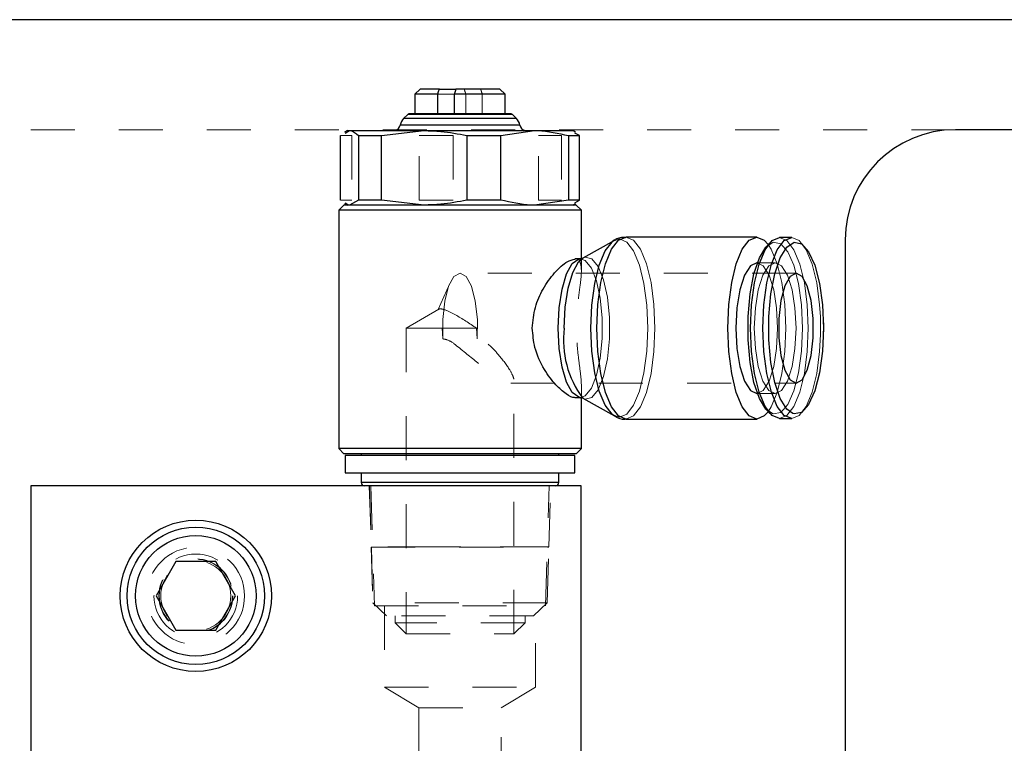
# Model space of a CAD drawing. Header units: inches. Extents: x 1880 to 2363, y -453 to -54.
# Tile 366 of 656: x 2038.96 to 2041.19, y -260.85 to -259.21. Entities that reach past the tile are written whole.
import ezdxf

# ---------------------------------------------------------------- set-up
doc = ezdxf.new("R2010")
doc.units = ezdxf.units.IN
doc.header["$LTSCALE"] = 0.5
doc.header["$MEASUREMENT"] = 0
doc.linetypes.add('HIDDEN', pattern=[0.225, 0.15, -0.075])
doc.layers.add('DSS-M-S', color=53, linetype='Continuous')
doc.layers.add('SVD-M-S', color=8, linetype='Continuous')

msp = doc.modelspace()

# ---------------------------------------------------------------- linework, layer by layer
at = {"layer": 'DSS-M-S', "linetype": 'Continuous', "lineweight": 25}
for p, q in [((2047.18179, -259.20862), (2034.68179, -259.20862)), ((2042.58179, -259.45862), (2041.08179, -259.45862)), ((2040.83179, -259.70862), (2040.83179, -262.20862))]:
    msp.add_line(p, q, dxfattribs=at)
at = {"layer": 'DSS-M-S', "linetype": 'HIDDEN', "lineweight": 18}
msp.add_line((2041.08179, -259.45862), (2034.68179, -259.45862), dxfattribs=at)
msp.add_circle((2039.35679, -260.51762), 0.0795, dxfattribs=at)
at = {"layer": 'DSS-M-S', "linetype": 'Continuous', "lineweight": 25}
msp.add_arc((2041.08179, -259.70862), 0.25, 90, 180, dxfattribs=at)
at = {"layer": 'SVD-M-S', "linetype": 'Continuous', "lineweight": 25}
for p, q in [((2039.86624, -259.36623), (2039.85443, -259.37804)), ((2039.90998, -259.36623), (2039.86624, -259.36623)), ((2039.90998, -259.36623), (2039.9473, -259.36623)), ((2040.04734, -259.36623), (2039.9473, -259.36623)), ((2040.05915, -259.37804), (2040.04734, -259.36623)), ((2039.85443, -259.37804), (2039.85443, -259.42283)), ((2039.90614, -259.37804), (2039.85443, -259.37804)), ((2039.90614, -259.42244), (2039.90614, -259.37804)), ((2039.94346, -259.37804), (2039.94346, -259.42244)), ((2040.05915, -259.37804), (2039.94346, -259.37804)), ((2040.05915, -259.42283), (2040.05915, -259.37804)), ((2039.83792, -259.42398), (2039.82875, -259.43302)), ((2040.08483, -259.43302), (2039.82875, -259.43302)), ((2040.07567, -259.42398), (2039.83792, -259.42398)), ((2040.07288, -259.42283), (2039.8407, -259.42283)), ((2039.94346, -259.42244), (2039.90614, -259.42244)), ((2040.08483, -259.43302), (2040.07567, -259.42398)), ((2040.09264, -259.44792), (2039.82095, -259.44792)), ((2039.68569, -259.61846), (2039.68569, -259.4719)), ((2039.70089, -259.46054), (2039.69451, -259.46421)), ((2039.69571, -259.46628), (2039.70596, -259.46054)), ((2039.70089, -259.46054), (2039.70596, -259.46054)), ((2039.70596, -259.46054), (2039.87528, -259.46054)), ((2039.72622, -259.4719), (2039.77832, -259.4719)), ((2039.72622, -259.4719), (2039.72622, -259.61846)), ((2039.77832, -259.4719), (2039.87528, -259.46054)), ((2039.77832, -259.61846), (2039.77832, -259.4719)), ((2039.87528, -259.46054), (2040.12612, -259.46054)), ((2039.97224, -259.4719), (2040.04942, -259.4719)), ((2039.97224, -259.4719), (2039.97224, -259.61846)), ((2040.04942, -259.4719), (2040.12612, -259.46054)), ((2040.04942, -259.61846), (2040.04942, -259.4719)), ((2040.12612, -259.46054), (2040.2127, -259.46054)), ((2040.20281, -259.4719), (2040.20281, -259.61846)), ((2040.20281, -259.4719), (2040.22789, -259.4719)), ((2040.21907, -259.46421), (2040.2127, -259.46054)), ((2040.22789, -259.4719), (2040.21787, -259.46628)), ((2040.22789, -259.61846), (2040.22789, -259.4719)), ((2039.69301, -259.62983), (2039.6812, -259.64164)), ((2040.22057, -259.62983), (2039.69301, -259.62983)), ((2039.69477, -259.62629), (2039.70089, -259.62983)), ((2039.72622, -259.61846), (2039.70596, -259.62983)), ((2039.77832, -259.61846), (2039.72622, -259.61846)), ((2039.87528, -259.62983), (2039.77832, -259.61846)), ((2040.04942, -259.61846), (2039.97224, -259.61846)), ((2040.20281, -259.61846), (2040.12612, -259.62983)), ((2040.22789, -259.61846), (2040.20281, -259.61846)), ((2040.2127, -259.62983), (2040.21882, -259.62629)), ((2040.21787, -259.62466), (2040.22789, -259.61846)), ((2040.23238, -259.64164), (2040.22057, -259.62983)), ((2039.6812, -259.64164), (2039.6812, -260.18298)), ((2040.23238, -259.64164), (2039.6812, -259.64164)), ((2040.23238, -259.75152), (2040.23238, -259.64164)), ((2040.3073, -259.71005), (2040.23595, -259.75019)), ((2040.28643, -259.73401), (2040.30198, -259.71378)), ((2040.30068, -259.73035), (2040.31656, -259.7097)), ((2040.30198, -259.71378), (2040.30304, -259.71292)), ((2040.31656, -259.7097), (2040.3336, -259.70266)), ((2040.63082, -259.70266), (2040.3336, -259.70266)), ((2040.5979, -259.73035), (2040.61378, -259.7097)), ((2040.61378, -259.7097), (2040.63082, -259.70266)), ((2040.63082, -259.70266), (2040.64786, -259.7097)), ((2040.64786, -259.7097), (2040.65682, -259.71946)), ((2040.64952, -259.73121), (2040.66532, -259.71065)), ((2040.66026, -259.71561), (2040.65161, -259.72529)), ((2040.66532, -259.71065), (2040.68228, -259.70365)), ((2040.67741, -259.73121), (2040.69322, -259.71065)), ((2040.71017, -259.70365), (2040.68228, -259.70365)), ((2040.68228, -259.70365), (2040.68228, -259.70365)), ((2040.69322, -259.71065), (2040.71017, -259.70365)), ((2040.69908, -259.72521), (2040.71568, -259.71439)), ((2040.71568, -259.71439), (2040.71593, -259.71433)), ((2040.71593, -259.71433), (2040.73259, -259.71802)), ((2040.73259, -259.71802), (2040.74856, -259.73584)), ((2040.27307, -259.76618), (2040.28643, -259.73401)), ((2040.28705, -259.7632), (2040.30068, -259.73035)), ((2040.58427, -259.7632), (2040.5979, -259.73035)), ((2040.63595, -259.7639), (2040.64952, -259.73121)), ((2040.63663, -259.7497), (2040.65161, -259.72529)), ((2040.66384, -259.7639), (2040.67741, -259.73121)), ((2040.68403, -259.7497), (2040.69908, -259.72521)), ((2040.74856, -259.73584), (2040.76241, -259.76653)), ((2040.19883, -259.78623), (2040.21178, -259.76276)), ((2040.21178, -259.76276), (2040.22636, -259.75231)), ((2040.21292, -259.78293), (2040.22622, -259.75883)), ((2040.23011, -259.75187), (2040.21751, -259.75187)), ((2040.22622, -259.75883), (2040.23595, -259.75019)), ((2040.22636, -259.75231), (2040.23053, -259.75188)), ((2040.26282, -259.80812), (2040.27307, -259.76618)), ((2040.27659, -259.80601), (2040.28705, -259.7632)), ((2040.57381, -259.80601), (2040.58427, -259.7632)), ((2040.61619, -259.76801), (2040.60299, -259.78912)), ((2040.63082, -259.76073), (2040.61619, -259.76801)), ((2040.62424, -259.78602), (2040.63663, -259.7497)), ((2040.62554, -259.8065), (2040.63595, -259.7639)), ((2040.63211, -259.76073), (2040.63082, -259.76073)), ((2040.65343, -259.8065), (2040.66384, -259.7639)), ((2040.67164, -259.78602), (2040.68403, -259.7497)), ((2040.76241, -259.76653), (2040.77311, -259.80782)), ((2040.18866, -259.82064), (2040.19883, -259.78623)), ((2040.20248, -259.81827), (2040.21292, -259.78293)), ((2040.60299, -259.78912), (2040.59252, -259.822)), ((2040.61544, -259.8315), (2040.62424, -259.78602)), ((2040.66283, -259.8315), (2040.67164, -259.78602)), ((2040.71992, -259.78435), (2040.70631, -259.79189)), ((2040.73354, -259.79189), (2040.71992, -259.78435)), ((2040.25638, -259.85695), (2040.26282, -259.80812)), ((2040.27001, -259.85586), (2040.27659, -259.80601)), ((2040.56723, -259.85586), (2040.57381, -259.80601)), ((2040.61899, -259.85611), (2040.62554, -259.8065)), ((2040.64689, -259.85611), (2040.65343, -259.8065)), ((2040.70631, -259.79189), (2040.69433, -259.8136)), ((2040.74552, -259.8136), (2040.73354, -259.79189)), ((2040.77311, -259.80782), (2040.77986, -259.85663)), ((2040.18218, -259.86294), (2040.18866, -259.82064)), ((2040.19582, -259.86169), (2040.20248, -259.81827)), ((2040.59252, -259.822), (2040.5858, -259.86343)), ((2040.61086, -259.88274), (2040.61544, -259.8315)), ((2040.65826, -259.88274), (2040.66283, -259.8315)), ((2040.69433, -259.8136), (2040.68544, -259.84685)), ((2040.7544, -259.84685), (2040.74552, -259.8136)), ((2040.25418, -259.90935), (2040.25638, -259.85695)), ((2040.26777, -259.90935), (2040.27001, -259.85586)), ((2040.56499, -259.90935), (2040.56723, -259.85586)), ((2040.61676, -259.90935), (2040.61899, -259.85611)), ((2040.64465, -259.90935), (2040.64689, -259.85611)), ((2040.68544, -259.84685), (2040.68071, -259.88765)), ((2040.75913, -259.88765), (2040.7544, -259.84685)), ((2040.77986, -259.85663), (2040.78217, -259.90935)), ((2040.17995, -259.90935), (2040.18218, -259.86294)), ((2040.19353, -259.90935), (2040.19582, -259.86169)), ((2040.5858, -259.86343), (2040.58348, -259.90935)), ((2040.61086, -259.93596), (2040.61086, -259.88274)), ((2040.65826, -259.93596), (2040.65826, -259.88274)), ((2040.68071, -259.88765), (2040.68071, -259.93106)), ((2040.75913, -259.93106), (2040.75913, -259.88765)), ((2040.7827, -259.90935), (2040.78217, -259.88393)), ((2040.18218, -259.95577), (2040.17995, -259.90935)), ((2040.25638, -259.96176), (2040.25418, -259.90935)), ((2040.27001, -259.96285), (2040.26777, -259.90935)), ((2040.56723, -259.96285), (2040.56499, -259.90935)), ((2040.58348, -259.90935), (2040.5858, -259.95528)), ((2040.61899, -259.9626), (2040.61676, -259.90935)), ((2040.64689, -259.9626), (2040.64465, -259.90935)), ((2040.78217, -259.90935), (2040.77986, -259.96208)), ((2040.78242, -259.92251), (2040.7827, -259.90935)), ((2040.61544, -259.98721), (2040.61086, -259.93596)), ((2040.66283, -259.98721), (2040.65826, -259.93596)), ((2040.68071, -259.93106), (2040.68544, -259.97185)), ((2040.7544, -259.97185), (2040.75913, -259.93106)), ((2040.18866, -259.99807), (2040.18218, -259.95577)), ((2040.26282, -260.01059), (2040.25638, -259.96176)), ((2040.27659, -260.0127), (2040.27001, -259.96285)), ((2040.57381, -260.0127), (2040.56723, -259.96285)), ((2040.5858, -259.95528), (2040.59252, -259.99671)), ((2040.62554, -260.01221), (2040.61899, -259.9626)), ((2040.65343, -260.01221), (2040.64689, -259.9626)), ((2040.77986, -259.96208), (2040.77311, -260.01089)), ((2040.62424, -260.03268), (2040.61544, -259.98721)), ((2040.67164, -260.03268), (2040.66283, -259.98721)), ((2040.68544, -259.97185), (2040.69433, -260.00511)), ((2040.74552, -260.00511), (2040.7544, -259.97185)), ((2040.19883, -260.03248), (2040.18866, -259.99807)), ((2040.27307, -260.05252), (2040.26282, -260.01059)), ((2040.28705, -260.05551), (2040.27659, -260.0127)), ((2040.58427, -260.05551), (2040.57381, -260.0127)), ((2040.59252, -259.99671), (2040.60299, -260.02959)), ((2040.63595, -260.05481), (2040.62554, -260.01221)), ((2040.66384, -260.05481), (2040.65343, -260.01221)), ((2040.69433, -260.00511), (2040.70631, -260.02682)), ((2040.73354, -260.02682), (2040.74552, -260.00511)), ((2040.77311, -260.01089), (2040.76241, -260.05218)), ((2040.21178, -260.05595), (2040.19883, -260.03248)), ((2040.60299, -260.02959), (2040.61619, -260.0507)), ((2040.63663, -260.06901), (2040.62424, -260.03268)), ((2040.68403, -260.06901), (2040.67164, -260.03268)), ((2040.70631, -260.02682), (2040.71992, -260.03435)), ((2040.71992, -260.03435), (2040.73354, -260.02682)), ((2040.22636, -260.06639), (2040.21178, -260.05595)), ((2040.28643, -260.0847), (2040.27307, -260.05252)), ((2040.30068, -260.08836), (2040.28705, -260.05551)), ((2040.5979, -260.08836), (2040.58427, -260.05551)), ((2040.61619, -260.0507), (2040.63082, -260.05798)), ((2040.63082, -260.05798), (2040.63211, -260.05798)), ((2040.64952, -260.0875), (2040.63595, -260.05481)), ((2040.67741, -260.0875), (2040.66384, -260.05481)), ((2040.76241, -260.05218), (2040.74856, -260.08287)), ((2040.21769, -260.06683), (2040.23011, -260.06683)), ((2040.22978, -260.06683), (2040.22636, -260.06639)), ((2040.23238, -260.18298), (2040.23238, -260.0674)), ((2040.23595, -260.06852), (2040.3073, -260.10865)), ((2040.65161, -260.09342), (2040.63663, -260.06901)), ((2040.69908, -260.09349), (2040.68403, -260.06901)), ((2040.30198, -260.10493), (2040.28643, -260.0847)), ((2040.31656, -260.109), (2040.30068, -260.08836)), ((2040.61378, -260.109), (2040.5979, -260.08836)), ((2040.65682, -260.09925), (2040.64786, -260.109)), ((2040.66532, -260.10805), (2040.64952, -260.0875)), ((2040.65161, -260.09342), (2040.66026, -260.1031)), ((2040.69322, -260.10805), (2040.67741, -260.0875)), ((2040.71244, -260.10336), (2040.69908, -260.09349)), ((2040.71568, -260.10432), (2040.71244, -260.10336)), ((2040.73259, -260.10069), (2040.71568, -260.10432)), ((2040.74856, -260.08287), (2040.73259, -260.10069)), ((2040.30421, -260.10667), (2040.30198, -260.10493)), ((2040.3336, -260.11605), (2040.31656, -260.109)), ((2040.3336, -260.11605), (2040.63082, -260.11605)), ((2040.63082, -260.11605), (2040.61378, -260.109)), ((2040.64786, -260.109), (2040.63082, -260.11605)), ((2040.68228, -260.11506), (2040.66532, -260.10805)), ((2040.68228, -260.11506), (2040.71017, -260.11506)), ((2040.71017, -260.11506), (2040.69322, -260.10805)), ((2039.6812, -260.18298), (2039.69301, -260.19479)), ((2040.23238, -260.18298), (2039.6812, -260.18298)), ((2040.22057, -260.19479), (2040.23238, -260.18298)), ((2040.22057, -260.19479), (2039.69301, -260.19479)), ((2039.69597, -260.19872), (2039.69597, -260.23809)), ((2040.20403, -260.19872), (2039.69597, -260.19872)), ((2039.73238, -260.19479), (2039.73238, -260.19872)), ((2040.1812, -260.19872), (2040.1812, -260.19479)), ((2040.21762, -260.19872), (2040.20403, -260.19872)), ((2040.21762, -260.23809), (2040.21762, -260.19872)), ((2039.69597, -260.23809), (2040.20403, -260.23809)), ((2039.73238, -260.23809), (2039.73238, -260.25975)), ((2040.1812, -260.25975), (2040.1812, -260.23809)), ((2040.20403, -260.23809), (2040.21762, -260.23809)), ((2040.1812, -260.25975), (2039.73238, -260.25975)), ((2038.98179, -260.26762), (2038.98179, -261.76762)), ((2040.23179, -260.26762), (2038.98179, -260.26762)), ((2040.23179, -261.76762), (2040.23179, -260.26762)), ((2039.31169, -260.4395), (2039.26658, -260.51762)), ((2039.4019, -260.4395), (2039.31169, -260.4395)), ((2039.447, -260.51762), (2039.4019, -260.4395)), ((2039.26658, -260.51762), (2039.31169, -260.59575)), ((2039.4019, -260.59575), (2039.447, -260.51762)), ((2039.31169, -260.59575), (2039.4019, -260.59575))]:
    msp.add_line(p, q, dxfattribs=at)
at = {"layer": 'SVD-M-S', "linetype": 'HIDDEN', "lineweight": 18}
for p, q in [((2039.90614, -259.37804), (2039.94346, -259.37804)), ((2039.97013, -259.37804), (2039.97013, -259.42244)), ((2040.00745, -259.42244), (2040.00745, -259.37804)), ((2039.82875, -259.43302), (2039.99757, -259.43302)), ((2039.83792, -259.42398), (2039.99465, -259.42398)), ((2040.00745, -259.42244), (2039.94346, -259.42244)), ((2039.99465, -259.42398), (2040.07567, -259.42398)), ((2039.99757, -259.43302), (2040.08483, -259.43302)), ((2039.82095, -259.44792), (2040.00006, -259.44792)), ((2040.00006, -259.44792), (2040.09264, -259.44792)), ((2039.71077, -259.4719), (2039.68569, -259.4719)), ((2039.71077, -259.4719), (2039.71077, -259.61846)), ((2039.94134, -259.4719), (2039.86416, -259.4719)), ((2039.86416, -259.61846), (2039.86416, -259.4719)), ((2039.94134, -259.4719), (2039.94134, -259.61846)), ((2040.18736, -259.4719), (2040.13526, -259.4719)), ((2040.13526, -259.61846), (2040.13526, -259.4719)), ((2040.18736, -259.4719), (2040.18736, -259.61846)), ((2039.68569, -259.61846), (2039.71077, -259.61846)), ((2039.86416, -259.61846), (2039.94134, -259.61846)), ((2040.13526, -259.61846), (2040.18736, -259.61846)), ((2040.20762, -259.62983), (2040.20971, -259.6297)), ((2040.30304, -259.71292), (2040.31867, -259.70688)), ((2040.31867, -259.70688), (2040.33536, -259.71378)), ((2040.3336, -259.70266), (2040.35064, -259.7097)), ((2040.33536, -259.71378), (2040.35092, -259.73401)), ((2040.35064, -259.7097), (2040.36652, -259.73035)), ((2040.65168, -259.72521), (2040.66828, -259.71439)), ((2040.65682, -259.71946), (2040.66374, -259.73035)), ((2040.66828, -259.71439), (2040.68519, -259.71802)), ((2040.68228, -259.70365), (2040.69924, -259.71065)), ((2040.68519, -259.71802), (2040.70116, -259.73584)), ((2040.69924, -259.71065), (2040.71504, -259.73121)), ((2040.71017, -259.70365), (2040.72713, -259.71065)), ((2040.72713, -259.71065), (2040.74293, -259.73121)), ((2040.35092, -259.73401), (2040.36427, -259.76618)), ((2040.36652, -259.73035), (2040.38015, -259.7632)), ((2040.65161, -259.72529), (2040.65168, -259.72521)), ((2040.66374, -259.73035), (2040.67737, -259.7632)), ((2040.70116, -259.73584), (2040.71501, -259.76653)), ((2040.71504, -259.73121), (2040.72861, -259.7639)), ((2040.74293, -259.73121), (2040.7565, -259.7639)), ((2040.23053, -259.75188), (2040.24127, -259.75582)), ((2040.23238, -259.77945), (2040.23238, -259.75152)), ((2040.23595, -259.75019), (2040.24119, -259.74811)), ((2040.24119, -259.74811), (2040.25649, -259.75171)), ((2040.24127, -259.75582), (2040.25519, -259.77297)), ((2040.25649, -259.75171), (2040.27079, -259.76932)), ((2040.36427, -259.76618), (2040.37452, -259.80812)), ((2040.38015, -259.7632), (2040.39061, -259.80601)), ((2040.64545, -259.76801), (2040.63082, -259.76073)), ((2040.63082, -259.76073), (2040.63082, -259.76073)), ((2040.67253, -259.76073), (2040.63211, -259.76073)), ((2040.6447, -259.78912), (2040.6579, -259.76801)), ((2040.65864, -259.78912), (2040.64545, -259.76801)), ((2040.6579, -259.76801), (2040.67253, -259.76073)), ((2040.67253, -259.76073), (2040.68716, -259.76801)), ((2040.67737, -259.7632), (2040.68783, -259.80601)), ((2040.68716, -259.76801), (2040.70035, -259.78912)), ((2040.71501, -259.76653), (2040.72571, -259.80782)), ((2040.72861, -259.7639), (2040.73902, -259.8065)), ((2040.7565, -259.7639), (2040.76692, -259.8065)), ((2039.95679, -259.78435), (2039.94301, -259.79209)), ((2040.71992, -259.78435), (2039.95679, -259.78435)), ((2039.97058, -259.79209), (2039.95679, -259.78435)), ((2040.25519, -259.77297), (2040.26688, -259.80224)), ((2040.27079, -259.76932), (2040.28279, -259.79937)), ((2040.63423, -259.822), (2040.6447, -259.78912)), ((2040.66912, -259.822), (2040.65864, -259.78912)), ((2040.70035, -259.78912), (2040.71082, -259.822)), ((2039.93362, -259.8077), (2039.9064, -259.86887)), ((2039.94301, -259.79209), (2039.93093, -259.81432)), ((2039.98266, -259.81432), (2039.97058, -259.79209)), ((2040.26688, -259.80224), (2040.2753, -259.84103)), ((2040.28279, -259.79937), (2040.29144, -259.8392)), ((2040.37452, -259.80812), (2040.38097, -259.85695)), ((2040.39061, -259.80601), (2040.39719, -259.85586)), ((2040.68783, -259.80601), (2040.69441, -259.85586)), ((2040.72571, -259.80782), (2040.73246, -259.85663)), ((2040.73902, -259.8065), (2040.74556, -259.85611)), ((2040.76692, -259.8065), (2040.77346, -259.85611)), ((2039.93093, -259.81432), (2039.92205, -259.84832)), ((2039.99154, -259.84832), (2039.98266, -259.81432)), ((2040.62751, -259.86343), (2040.63423, -259.822)), ((2040.67584, -259.86343), (2040.66912, -259.822)), ((2040.71082, -259.822), (2040.71755, -259.86343)), ((2039.92205, -259.84832), (2039.91747, -259.88986)), ((2039.99612, -259.88986), (2039.99154, -259.84832)), ((2040.2753, -259.84103), (2040.27971, -259.88588)), ((2040.29144, -259.8392), (2040.29596, -259.88525)), ((2040.38097, -259.85695), (2040.38316, -259.90935)), ((2040.39719, -259.85586), (2040.39943, -259.90935)), ((2040.69441, -259.85586), (2040.69665, -259.90935)), ((2040.73246, -259.85663), (2040.73477, -259.90935)), ((2040.74556, -259.85611), (2040.7478, -259.90935)), ((2040.77346, -259.85611), (2040.77515, -259.88298)), ((2039.90869, -259.86635), (2039.83421, -259.90935)), ((2040.62519, -259.90935), (2040.62751, -259.86343)), ((2040.67816, -259.90935), (2040.67584, -259.86343)), ((2040.71755, -259.86343), (2040.71986, -259.90935)), ((2039.91747, -259.88986), (2039.91775, -259.93382)), ((2039.99584, -259.93382), (2039.99612, -259.88986)), ((2040.27971, -259.88588), (2040.27971, -259.93283)), ((2040.29596, -259.88525), (2040.29596, -259.93345)), ((2040.77515, -259.88298), (2040.77569, -259.90935)), ((2039.91642, -259.90935), (2039.83421, -259.90935)), ((2039.83421, -259.90935), (2039.83421, -260.60398)), ((2039.91642, -259.90935), (2039.91775, -259.93382)), ((2039.91642, -259.90935), (2039.99451, -259.90935)), ((2039.99584, -259.93382), (2039.99451, -259.90935)), ((2040.38316, -259.90935), (2040.38097, -259.96176)), ((2040.39943, -259.90935), (2040.39719, -259.96285)), ((2040.62751, -259.95528), (2040.62519, -259.90935)), ((2040.67584, -259.95528), (2040.67816, -259.90935)), ((2040.69665, -259.90935), (2040.69441, -259.96285)), ((2040.71986, -259.90935), (2040.71755, -259.95528)), ((2040.73477, -259.90935), (2040.73246, -259.96208)), ((2040.7478, -259.90935), (2040.74556, -259.9626)), ((2040.77553, -259.9239), (2040.77346, -259.9626)), ((2040.77569, -259.90935), (2040.77553, -259.9239)), ((2040.27971, -259.93283), (2040.2753, -259.97768)), ((2040.29596, -259.93345), (2040.29144, -259.97951)), ((2040.38097, -259.96176), (2040.37452, -260.01059)), ((2040.39719, -259.96285), (2040.39061, -260.0127)), ((2040.63423, -259.99671), (2040.62751, -259.95528)), ((2040.66912, -259.99671), (2040.67584, -259.95528)), ((2040.69441, -259.96285), (2040.68783, -260.0127)), ((2040.71755, -259.95528), (2040.71082, -259.99671)), ((2040.73246, -259.96208), (2040.72571, -260.01089)), ((2040.74556, -259.9626), (2040.73902, -260.01221)), ((2040.77346, -259.9626), (2040.76692, -260.01221)), ((2040.2753, -259.97768), (2040.26688, -260.01647)), ((2040.29144, -259.97951), (2040.28279, -260.01934)), ((2040.37452, -260.01059), (2040.36427, -260.05252)), ((2040.39061, -260.0127), (2040.38015, -260.05551)), ((2040.6447, -260.02959), (2040.63423, -259.99671)), ((2040.65864, -260.02959), (2040.66912, -259.99671)), ((2040.68783, -260.0127), (2040.67737, -260.05551)), ((2040.71082, -259.99671), (2040.70035, -260.02959)), ((2040.72571, -260.01089), (2040.71501, -260.05218)), ((2040.73902, -260.01221), (2040.72861, -260.05481)), ((2040.76692, -260.01221), (2040.7565, -260.05481)), ((2040.07232, -260.03435), (2040.71992, -260.03435)), ((2040.07937, -260.60398), (2040.07937, -260.02735)), ((2040.26688, -260.01647), (2040.25519, -260.04574)), ((2040.28279, -260.01934), (2040.27079, -260.04939)), ((2040.6579, -260.0507), (2040.6447, -260.02959)), ((2040.64545, -260.0507), (2040.65864, -260.02959)), ((2040.70035, -260.02959), (2040.68716, -260.0507)), ((2040.23238, -260.0674), (2040.23238, -260.03826)), ((2040.25519, -260.04574), (2040.24127, -260.06289)), ((2040.27079, -260.04939), (2040.25649, -260.067)), ((2040.36427, -260.05252), (2040.35092, -260.0847)), ((2040.38015, -260.05551), (2040.36652, -260.08836)), ((2040.63082, -260.05798), (2040.64545, -260.0507)), ((2040.63211, -260.05798), (2040.67253, -260.05798)), ((2040.67253, -260.05798), (2040.6579, -260.0507)), ((2040.67737, -260.05551), (2040.66374, -260.08836)), ((2040.68716, -260.0507), (2040.67253, -260.05798)), ((2040.71501, -260.05218), (2040.70116, -260.08287)), ((2040.72861, -260.05481), (2040.71504, -260.0875)), ((2040.7565, -260.05481), (2040.74293, -260.0875)), ((2040.24127, -260.06289), (2040.22978, -260.06683)), ((2040.24119, -260.0706), (2040.23595, -260.06852)), ((2040.25649, -260.067), (2040.24119, -260.0706)), ((2040.35092, -260.0847), (2040.33536, -260.10493)), ((2040.36652, -260.08836), (2040.35064, -260.109)), ((2040.65168, -260.09349), (2040.65161, -260.09342)), ((2040.66828, -260.10432), (2040.65168, -260.09349)), ((2040.66374, -260.08836), (2040.65682, -260.09925)), ((2040.68519, -260.10069), (2040.66828, -260.10432)), ((2040.70116, -260.08287), (2040.68519, -260.10069)), ((2040.71504, -260.0875), (2040.69924, -260.10805)), ((2040.74293, -260.0875), (2040.72713, -260.10805)), ((2040.31867, -260.11183), (2040.30421, -260.10667)), ((2040.33536, -260.10493), (2040.31867, -260.11183)), ((2040.35064, -260.109), (2040.3336, -260.11605)), ((2040.69924, -260.10805), (2040.68228, -260.11506)), ((2040.72713, -260.10805), (2040.71017, -260.11506)), ((2039.73238, -260.25975), (2040.02827, -260.25975)), ((2040.02827, -260.25975), (2040.1812, -260.25975)), ((2039.75083, -260.26762), (2039.75518, -260.4066)), ((2039.75083, -260.26762), (2039.75518, -260.4066)), ((2039.75123, -260.26762), (2039.75538, -260.4064)), ((2039.75429, -260.26762), (2039.76245, -260.54022)), ((2040.15113, -260.54022), (2040.15929, -260.26762)), ((2040.1582, -260.4064), (2040.16236, -260.26762)), ((2040.15841, -260.4066), (2040.16275, -260.26762)), ((2040.15841, -260.4066), (2040.16275, -260.26762)), ((2040.14791, -260.4064), (2039.75518, -260.4064)), ((2040.14791, -260.4064), (2039.75518, -260.4064)), ((2039.75518, -260.4064), (2039.75518, -260.4066)), ((2039.75518, -260.4064), (2039.75518, -260.4066)), ((2039.89258, -260.4066), (2039.75518, -260.4066)), ((2039.89258, -260.4066), (2039.75518, -260.4066)), ((2039.75518, -260.4068), (2040.1584, -260.4068)), ((2039.75518, -260.4068), (2040.1584, -260.4068)), ((2039.75518, -260.4068), (2039.75914, -260.53327)), ((2039.75518, -260.4068), (2039.75914, -260.53327)), ((2039.75539, -260.4068), (2039.75918, -260.53331)), ((2039.7848, -260.4064), (2039.7848, -260.4068)), ((2040.15841, -260.4066), (2039.89258, -260.4066)), ((2040.15841, -260.4066), (2039.89258, -260.4066)), ((2040.12878, -260.4068), (2040.12878, -260.4064)), ((2040.15841, -260.4064), (2040.14791, -260.4064)), ((2040.15841, -260.4064), (2040.14791, -260.4064)), ((2040.1544, -260.53331), (2040.15819, -260.4068)), ((2040.15445, -260.53327), (2040.1584, -260.4068)), ((2040.15445, -260.53327), (2040.1584, -260.4068)), ((2040.15841, -260.4066), (2040.15841, -260.4064)), ((2040.15841, -260.4066), (2040.15841, -260.4064)), ((2040.15445, -260.53327), (2039.75914, -260.53327)), ((2040.15445, -260.53327), (2039.75914, -260.53327)), ((2039.75914, -260.53327), (2039.75918, -260.53331)), ((2039.75914, -260.53327), (2039.78969, -260.5629)), ((2040.1544, -260.53331), (2039.75918, -260.53331)), ((2039.76245, -260.54022), (2040.15113, -260.54022)), ((2039.78529, -260.54022), (2039.78529, -260.72522)), ((2040.1239, -260.5629), (2040.15445, -260.53327)), ((2040.12829, -260.72522), (2040.12829, -260.54022)), ((2040.1544, -260.53331), (2040.15445, -260.53327)), ((2040.1239, -260.5629), (2039.78969, -260.5629)), ((2039.80915, -260.5629), (2039.80915, -260.57892)), ((2040.10443, -260.57892), (2040.10443, -260.5629)), ((2040.10443, -260.57892), (2039.80915, -260.57892)), ((2039.80915, -260.57892), (2039.83421, -260.60398)), ((2040.07937, -260.60398), (2040.10443, -260.57892)), ((2039.83421, -260.60398), (2040.07937, -260.60398)), ((2039.78529, -260.72522), (2040.12829, -260.72522)), ((2039.78529, -260.72522), (2039.86304, -260.77194)), ((2040.05054, -260.77194), (2040.12829, -260.72522)), ((2039.86304, -260.77194), (2040.05054, -260.77194)), ((2039.86304, -260.77194), (2039.86304, -260.93889)), ((2040.05054, -260.93883), (2040.05054, -260.77194))]:
    msp.add_line(p, q, dxfattribs=at)
at = {"layer": 'SVD-M-S', "linetype": 'Continuous', "lineweight": 25}
for radius in [0.17188, 0.156, 0.137]:
    msp.add_circle((2039.35679, -260.51762), radius, dxfattribs=at)
at = {"layer": 'SVD-M-S', "linetype": 'HIDDEN', "lineweight": 18}
for radius in [0.11063, 0.095, 0.08397, 0.0837, 0.08318]:
    msp.add_circle((2039.35679, -260.51762), radius, dxfattribs=at)
at = {"layer": 'SVD-M-S', "linetype": 'Continuous', "lineweight": 25}
for centre, radius, start, end in [((2039.8481, -259.45264), 0.02756, 134.58995, 170.11999), ((2039.8407, -259.42677), 0.00394, 90, 134.99922), ((2040.07288, -259.42677), 0.00394, 45.00078, 90), ((2040.06548, -259.45264), 0.02756, 9.88001, 45.41005), ((2039.80544, -259.44518), 0.01575, 282.83858, 350.00003), ((2040.10814, -259.44518), 0.01575, 189.99997, 257.16142), ((2040.40827, -259.93736), 0.21655, 172.56966, 217.27699), ((2039.74026, -260.25975), 0.00787, 180, 270), ((2040.17333, -260.25975), 0.00787, 270, 0)]:
    msp.add_arc(centre, radius, start, end, dxfattribs=at)
for points, knots in [([(2039.90614, -259.37804), (2039.90704, -259.37526), (2039.90832, -259.37132), (2039.9096, -259.36739), (2039.90998, -259.36623)], [0, 0, 0, 0, 0.7055643, 1, 1, 1, 1]), ([(2039.9473, -259.36623), (2039.94692, -259.36739), (2039.94564, -259.37132), (2039.94436, -259.37526), (2039.94346, -259.37804)], [0, 0, 0, 0, 0.2944357, 1, 1, 1, 1]), ([(2039.70596, -259.46054), (2039.70665, -259.46056), (2039.71346, -259.46077), (2039.72018, -259.46664), (2039.72622, -259.4719)], [0, 0, 0, 0, 0.1020887, 1, 1, 1, 1]), ([(2039.87528, -259.46054), (2039.88801, -259.46086), (2039.92061, -259.46169), (2039.95269, -259.46803), (2039.97224, -259.4719)], [0, 0, 0, 0, 0.3905065, 1, 1, 1, 1]), ([(2040.12612, -259.46054), (2040.12874, -259.46056), (2040.15449, -259.46077), (2040.17995, -259.46664), (2040.20281, -259.4719)], [0, 0, 0, 0, 0.1020887, 1, 1, 1, 1]), ([(2039.70596, -259.62983), (2039.70526, -259.62982), (2039.70183, -259.62981), (2039.69843, -259.62694), (2039.69571, -259.62466)], [0, 0, 0, 0, 0.20207958, 1, 1, 1, 1]), ([(2039.97224, -259.61846), (2039.95269, -259.62233), (2039.92061, -259.62867), (2039.88801, -259.6295), (2039.87528, -259.62983)], [0, 0, 0, 0, 0.60949354, 1, 1, 1, 1]), ([(2040.12612, -259.62983), (2040.12349, -259.6298), (2040.09774, -259.62959), (2040.07228, -259.62373), (2040.04942, -259.61846)], [0, 0, 0, 0, 0.1020887, 1, 1, 1, 1]), ([(2040.33352, -259.70405), (2040.33026, -259.70374), (2040.319, -259.70266), (2040.30712, -259.70836), (2040.30138, -259.71431), (2040.30083, -259.71487)], [0, 0, 0, 0, 0.2698454, 0.93127, 1, 1, 1, 1]), ([(2040.12102, -259.90935), (2040.12246, -259.89334), (2040.12534, -259.86139), (2040.14559, -259.81783), (2040.17199, -259.7812), (2040.19982, -259.75593), (2040.21211, -259.75379), (2040.21755, -259.75285)], [0, 0, 0, 0, 0.1897846, 0.3787038, 0.5884404, 0.8177378, 1, 1, 1, 1]), ([(2040.234, -259.75107), (2040.23335, -259.75152), (2040.23252, -259.75207), (2040.23064, -259.75169), (2040.23025, -259.75162)], [0, 0, 0, 0, 0.796583, 1, 1, 1, 1]), ([(2040.21766, -260.0662), (2040.21734, -260.06641), (2040.21339, -260.06901), (2040.19783, -260.0597), (2040.17373, -260.03914), (2040.14682, -260.00341), (2040.12517, -259.95829), (2040.12228, -259.92419), (2040.12102, -259.90935)], [0, 0, 0, 0, 0.0163879, 0.2023588, 0.3887927, 0.595856, 0.8242452, 1, 1, 1, 1]), ([(2040.23031, -260.0674), (2040.23174, -260.06741), (2040.23436, -260.06744), (2040.234, -260.06731), (2040.23383, -260.06725)], [0, 0, 0, 0, 0.54396356, 1, 1, 1, 1]), ([(2040.30332, -260.10497), (2040.30504, -260.10652), (2040.31225, -260.11297), (2040.32452, -260.11761), (2040.33313, -260.11561), (2040.3341, -260.11538)], [0, 0, 0, 0, 0.2184743, 0.9115151, 1, 1, 1, 1])]:
    msp.add_open_spline(points, degree=3, knots=knots, dxfattribs=at)
at = {"layer": 'SVD-M-S', "linetype": 'HIDDEN', "lineweight": 18}
for points, knots in [([(2039.96628, -259.36623), (2039.96666, -259.36739), (2039.96794, -259.37132), (2039.96922, -259.37526), (2039.97013, -259.37804)], [0, 0, 0, 0, 0.2944357, 1, 1, 1, 1]), ([(2040.00745, -259.37804), (2040.00654, -259.37526), (2040.00526, -259.37132), (2040.00398, -259.36739), (2040.0036, -259.36623)], [0, 0, 0, 0, 0.7055643, 1, 1, 1, 1]), ([(2040.21755, -259.75285), (2040.21842, -259.75253), (2040.22538, -259.75), (2040.23081, -259.75974), (2040.23346, -259.7811), (2040.22903, -259.81752), (2040.2228, -259.86333), (2040.22057, -259.91263), (2040.22321, -259.95726), (2040.22871, -259.9992), (2040.23324, -260.03581), (2040.23209, -260.06219), (2040.2222, -260.06494), (2040.21766, -260.0662)], [0, 0, 0, 0, 0.0132683, 0.1059394, 0.1995109, 0.3037293, 0.4181487, 0.5063266, 0.5945554, 0.684018, 0.788382, 0.903018, 1, 1, 1, 1]), ([(2039.99451, -259.90935), (2039.97811, -259.89859), (2039.95274, -259.88194), (2039.92383, -259.86732), (2039.90924, -259.86456), (2039.90317, -259.87191), (2039.90917, -259.8907), (2039.91507, -259.90587), (2039.91642, -259.90935)], [0, 0, 0, 0, 0.263121, 0.4069322, 0.5180337, 0.629155, 0.9148953, 1, 1, 1, 1]), ([(2039.91775, -259.93382), (2039.92111, -259.93434), (2039.93158, -259.93595), (2039.95845, -259.95635), (2039.99289, -259.98563), (2040.0303, -260.0139), (2040.05548, -260.02935), (2040.0716, -260.03543), (2040.07949, -260.03339), (2040.07981, -260.02336), (2040.06972, -260.0025), (2040.04842, -259.97392), (2040.02597, -259.94958), (2040.01003, -259.93761), (2040.00141, -259.9341), (2039.99701, -259.93388), (2039.99584, -259.93382)], [0, 0, 0, 0, 0.0238977, 0.0743931, 0.2229215, 0.3309354, 0.4131748, 0.4828845, 0.5527425, 0.6200223, 0.71454, 0.8445378, 0.9336206, 0.968346, 0.9916016, 1, 1, 1, 1])]:
    msp.add_open_spline(points, degree=3, knots=knots, dxfattribs=at)

doc.saveas('drawing.dxf')
